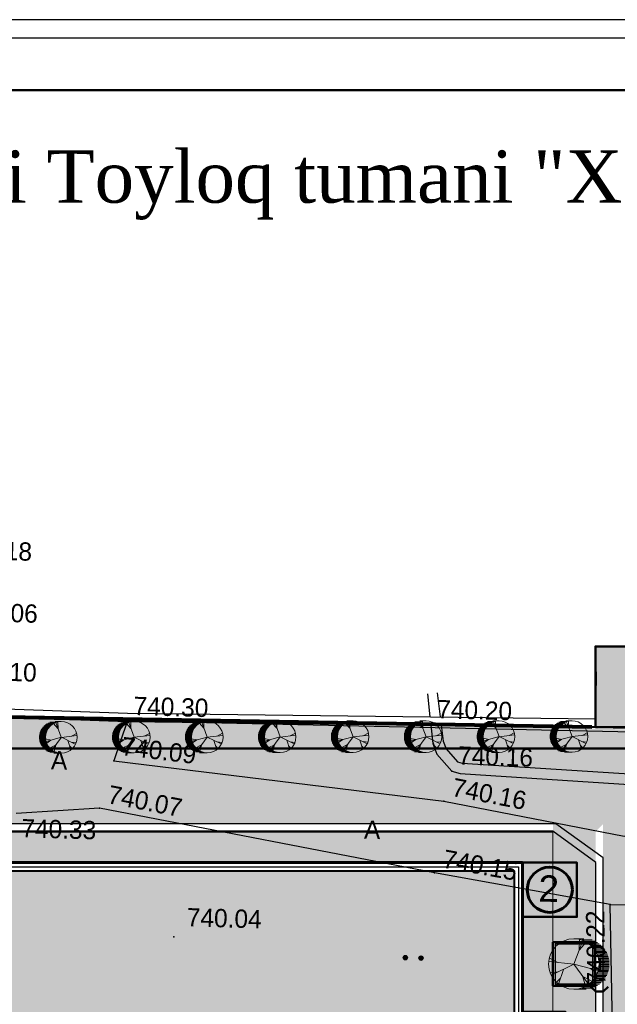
# Model space of a CAD drawing. Header units: millimetres. Extents: x -257011 to 237647566, y 2784933 to 6706507.
# Tile 364 of 451: x 9888314 to 9916896, y 5951580 to 5998658. Entities that reach past the tile are written whole.
import ezdxf

# ---------------------------------------------------------------- set-up
doc = ezdxf.new("R2010")
doc.units = ezdxf.units.MM
doc.header["$LTSCALE"] = 1000
doc.header["$PDMODE"] = 32
doc.header["$PDSIZE"] = 0.3
for name, pattern in [('ACAD_ISO02W100', [15, 12, -3]), ('Д_ТРОТ_ТРУБА', [3, 1.5, -1.5]), ('ДОРОГИ_СТРОЯЩ', [9, 8, -1]), ('Контура низ откосов  Штриховая 0.1-0.5 - - - - - - -', [0.6, 0.1, -0.5])]:
    doc.linetypes.add(name, pattern=pattern)
for name, color, linetype in [('(002) Рамка', 7, 'Continuous'), ('(004) Точки рельефа', 7, 'Continuous'), ('(007) Здания', 7, 'Continuous'), ('(013) Газ', 40, 'ИК_Газопровод -------г--------'), ('(025) Дорога', 7, 'Continuous'), ('(027) Гидрография', 7, 'Continuous'), ('(036) Растительность', 7, 'Continuous'), ('(040) Ограда', 7, 'Continuous'), ('TREE', 74, 'Continuous')]:
    doc.layers.add(name, color=color, linetype=linetype)
for name, color, linetype, lineweight in [('.', 7, 'Continuous', 15), ('expl', 234, 'Continuous', 13), ('Размеры', 251, 'Continuous', 18), ('Ф А С А Д', 250, 'Continuous', 15)]:
    doc.layers.add(name, color=color, linetype=linetype, lineweight=lineweight)
doc.styles.add('ATTR', font='romans.shx', dxfattribs={"width": 0.8, "height": 0.470416})
doc.styles.add('BM-431', font='txt')
doc.styles.add('D-431', font='txt', dxfattribs={"width": 2})
doc.styles.add('Roman', font='romans')
doc.styles.get("Standard").update_dxf_attribs({"font": 'ARIALN.TTF'})
doc.styles.add('WMF-Times New Roman0', font='times.ttf')
doc.linetypes.add('FENCELINE1', pattern='A,6.35,-2.54,[133,ltypeshp.shx,S=2.54,R=0,X=-2.54,Y=0],-2.54,25.4', length=36.83)
doc.linetypes.add('FENCELINE2', pattern='A,6.35,-2.54,[132,ltypeshp.shx,S=2.54,R=0,X=-2.54,Y=0],-2.54,25.4', length=36.83)
doc.linetypes.add('KANALIS_K', pattern='A,1,["<",Standard,S=1.8,R=0,X=-0.9,Y=-0.9],3,-1,["К",Standard,S=1.8,R=0,X=-0.9,Y=-0.9],-1,10', length=16)
doc.linetypes.add('ИК_Воздушка ------- --------', pattern='A,9,-0.6,["Z",Standard,S=1.2,R=70,X=0.6,Y=-0.65],-1', length=10.6)
doc.linetypes.add('ИК_Газопровод -------г--------', pattern='A,9,-0.6,["Г",Standard,S=1.2,R=0,X=0,Y=-0.6],-1.2', length=10.8)
doc.linetypes.add('ОГРАДА_БЕТ', pattern='A,4,["|",Standard,S=0.8,R=0,X=0,Y=-0.8],4', length=8)

# ---------------------------------------------------------------- blocks, each defined once
blk = doc.blocks.new('*X70')
at = {"color": 0}
for p, q in [((1.8, 2.04), (2.2, 2.04)), ((1.8, 2.03), (2.2, 2.03)), ((1.8, 2.02), (2.2, 2.02)), ((1.8, 2.01), (2.2, 2.01)), ((1.8, 2), (2.2, 2)), ((1.8, 1.99), (2.2, 1.99)), ((1.8, 1.98), (2.2, 1.98)), ((1.8, 1.97), (2.2, 1.97)), ((1.8, 1.96), (2.2, 1.96)), ((1.81, 2.07), (2.19, 2.07)), ((1.81, 2.06), (2.19, 2.06)), ((1.81, 2.05), (2.19, 2.05)), ((1.81, 1.95), (2.19, 1.95)), ((1.81, 1.94), (2.19, 1.94)), ((1.81, 1.93), (2.19, 1.93)), ((1.82, 2.09), (2.18, 2.09)), ((1.82, 2.08), (2.18, 2.08)), ((1.82, 1.92), (2.18, 1.92)), ((1.82, 1.91), (2.18, 1.91)), ((1.83, 2.11), (2.17, 2.11)), ((1.83, 2.1), (2.17, 2.1)), ((1.83, 1.9), (2.17, 1.9)), ((1.83, 1.89), (2.17, 1.89)), ((1.84, 2.12), (2.16, 2.12)), ((1.85, 2.13), (2.15, 2.13)), ((1.86, 2.14), (2.14, 2.14)), ((1.87, 2.15), (2.13, 2.15)), ((1.88, 2.16), (2.12, 2.16)), ((1.9, 2.17), (2.11, 2.17)), ((1.91, 2.18), (2.09, 2.18)), ((1.94, 2.19), (2.06, 2.19)), ((1.84, 1.88), (2.16, 1.88)), ((1.85, 1.87), (2.15, 1.87)), ((1.86, 1.86), (2.14, 1.86)), ((1.87, 1.85), (2.13, 1.85)), ((1.88, 1.84), (2.12, 1.84)), ((1.9, 1.83), (2.11, 1.83)), ((1.91, 1.82), (2.09, 1.82)), ((1.94, 1.81), (2.06, 1.81))]:
    blk.add_line(p, q, dxfattribs=at)
blk = doc.blocks.new('I04100')
blk.add_circle((0, 0), 0.2)
blk.add_blockref('*X70', (-2, -2))
blk = doc.blocks.new('kjvklglhl')
at = {"layer": '(004) Точки рельефа'}
for p in [(321.001, 535.784), (306.476, 535.529), (305.9, 533.631), (322.059, 533.593), (321.717, 532.149), (305.268, 531.339), (321.381, 528.706), (329.81, 527.423), (308.995, 525.296)]:
    blk.add_point(p, dxfattribs=at)
at = {"layer": '(007) Здания'}
for points in [[(333.359, 538.608), (333.4, 535.952), (328.895, 535.881), (328.853, 538.538)], [(300.697, 535.578), (306.476, 535.529), (328.895, 535.881)]]:
    blk.add_lwpolyline(points, dxfattribs=at)
at = {"layer": '(013) Газ', "linetype": 'ИК_Воздушка ------- --------', "ltscale": 0.5, "flags": 128}
blk.add_lwpolyline([(292.909, 529.889), (292.062, 534.008), (300.797, 535.523), (378.045, 536.01), (380.152, 536.01), (380.512, 520.117), (378.614, 520.082), (373.886, 519.972), (374, 516.282), (339.283, 515.209), (339.606, 502.365), (340.619, 488.79), (341.059, 475.484), (341.059, 475.484), (344.329, 475.58), (345.717, 447.337), (345.717, 447.337)], dxfattribs=at)
at = {"layer": '(025) Дорога', "linetype": 'Д_ТРОТ_ТРУБА', "flags": 128}
for points in [[(306.476, 535.529), (305.9, 533.631), (321.717, 532.149), (330.387, 530.721), (388.476, 532.88), (398.347, 532.707), (398.669, 520.315), (401.552, 520.184), (401.938, 500.043), (399.056, 499.965), (400.025, 466.742)], [(269.368, 515.247), (282.156, 517.109), (283.702, 507.914), (307.271, 511.692), (310.476, 513.628), (310.443, 515.538), (318.567, 515.917), (330.341, 516.212), (329.81, 527.423), (321.381, 528.706), (305.268, 531.339), (301.294, 530.976)]]:
    blk.add_lwpolyline(points, dxfattribs=at)
at = {"layer": '(025) Дорога', "linetype": 'Контура низ откосов  Штриховая 0.1-0.5 - - - - - - -'}
blk.add_lwpolyline([(329.81, 527.423), (332.964, 527.46)], dxfattribs=at)
at = {"layer": '(027) Гидрография', "color": 3, "flags": 128}
for points in [[(320.798, 537.244), (320.949, 536.156)], [(321.252, 537.32), (321.433, 536.164)], [(321.495, 535.765), (321.612, 535.015), (321.76, 534.652), (322.328, 534.039), (322.545, 533.981), (330.81, 533.688), (384.754, 534.504)]]:
    blk.add_lwpolyline(points, dxfattribs=at)
blk.add_lwpolyline([(321.004, 535.757), (321.125, 534.884), (321.332, 534.379), (322.059, 533.593), (322.471, 533.484), (330.804, 533.188), (384.754, 533.983, 0.985376), (384.754, 534.504)], format="xyb", dxfattribs=at)
at = {"layer": '(040) Ограда', "linetype": 'ОГРАДА_БЕТ', "ltscale": 0.5, "flags": 128}
blk.add_lwpolyline([(300.646, 535.974), (306.475, 535.929), (328.888, 536.281)], dxfattribs=at)
at = {"layer": '(036) Растительность', "linetype": 'Continuous', "xscale": 0.5, "yscale": 0.5, "zscale": 0.5}
for p in [(320.093, 524.617), (320.843, 524.617)]:
    blk.add_blockref('I04100', p, dxfattribs=at)
at = {"layer": '(004) Точки рельефа', "style": 'D-431'}
for s, p in [('740.18', (298.124, 543.076)), ('740.06', (298.481, 540.119)), ('740.10', (298.509, 537.305)), ('740.30', (306.764, 535.844)), ('740.20', (321.288, 536.099)), ('740.16', (322.347, 533.908)), ('740.33', (301.565, 529.848)), ('740.04', (309.595, 525.816))]:
    blk.add_text(s, height=0.875, dxfattribs=at).set_placement(p)
for s, rotation, p in [('740.09', 354.6483, (306.215, 533.918)), ('740.16', 350.6526, (322.051, 532.411)), ('740.07', 350.7175, (305.602, 531.604)), ('740.15', 351.3453, (321.712, 528.974)), ('740.22', 92.7129, (329.705, 523.569))]:
    blk.add_text(s, height=0.875, rotation=rotation, dxfattribs=at).set_placement(p)
at = {"layer": '(025) Дорога', "linetype": 'ДОРОГИ_СТРОЯЩ', "style": 'BM-431'}
for p in [(302.893, 533.142), (317.951, 530.241)]:
    blk.add_text('A', height=0.875, dxfattribs=at).set_placement(p)
blk = doc.blocks.new('ergrtshjs')
at = {"layer": '(040) Ограда', "linetype": 'KANALIS_K', "ltscale": 1000}
h = blk.add_hatch(color=256, dxfattribs=at)
h.set_gradient(color1=(255, 0, 0), color2=(255, 0, 0), tint=0.41, name='INVSPHERICAL')
h.paths.add_polyline_path([(4220109, -1174872), (4193509, -1174872), (4193509, -1159672), (4220109, -1159672)])
h = blk.add_hatch(color=256, dxfattribs=at)
h.set_gradient(color1=(255, 0, 0), color2=(255, 0, 0), tint=0.41, name='INVSPHERICAL')
h.paths.add_polyline_path([(4202859, -1175272), (4205134, -1175272), (4207359, -1175272), (4207359, -1176922), (4202859, -1176922)])
at = {"layer": '.', "lineweight": 0, "ltscale": 1000}
h = blk.add_hatch(dxfattribs=at)
h.set_pattern_fill('AR-SAND', color=252, scale=10)
h.set_pattern_definition([(37.5, (0, -27743), (-16.000313, 489.413237), [0, -386.08, 0, -431.8, 0, -412.75]), (7.5, (0, -27743), (449.52328, 716.8251), [0, -208.28, 0, -347.98, 0, -133.35]), (327.5, (-312.4, -27743), (790.99237, 1.437185), [0, -127, 0, -457.2, 0, -596.9]), (317.5, (-312.4, -27743), (763.55645, 222.92932), [0, -63.5, 0, -299.72, 0, -342.9])])
h.paths.add_polyline_path([(4221959, -1157822), (4191659, -1157822), (4191659, -1165772), (4193109, -1165772), (4193109, -1159272), (4220509, -1159272), (4220509, -1166372), (4221959, -1166372)])
h.paths.add_polyline_path([(4193109, -1173772), (4191659, -1173772), (4191659, -1176722), (4196959, -1176722), (4196959, -1175272), (4193109, -1175272)])
h.paths.add_polyline_path([(4221959, -1171476), (4221959, -1168172), (4220509, -1168172), (4220509, -1175272), (4207359, -1175272), (4207359, -1176722), (4221959, -1176722)])
at = {"ltscale": 100}
for p, q in [((4190959, -1166172), (4190959, -1162122, 0)), ((4191009, -1166172), (4191009, -1162122, 0)), ((4191109, -1161972, 0), (4192959, -1161972, 0)), ((4191109, -1162022, 0), (4192909, -1162022, 0)), ((4192909, -1166472), (4192909, -1162022)), ((4192959, -1166472), (4192959, -1161972)), ((4192009, -1163172, 0), (4191909, -1163172, 0)), ((4191909, -1163472), (4191909, -1163172)), ((4191959, -1166472), (4191959, -1163172)), ((4192009, -1166472), (4192009, -1163172)), ((4191009, -1163472), (4191909, -1163472)), ((4191009, -1163772), (4191809, -1163772)), ((4191909, -1163472), (4191609, -1164372)), ((4191909, -1163472), (4191959, -1163472)), ((4192009, -1163472), (4191959, -1163472)), ((4192909, -1163472), (4192009, -1163472)), ((4192909, -1163772), (4192009, -1163772)), ((4191009, -1164072), (4191709, -1164072)), ((4192909, -1164072), (4192009, -1164072)), ((4191009, -1164372), (4191609, -1164372)), ((4191009, -1164672), (4191509, -1164672)), ((4191509, -1164672), (4191471, -1164785)), ((4192909, -1164372), (4192009, -1164372)), ((4192909, -1164672), (4192009, -1164672)), ((4191423, -1164932), (4190987, -1166238)), ((4191009, -1164972), (4191409, -1164972)), ((4191471, -1164785), (4191082, -1164854)), ((4191082, -1164854), (4191786, -1164861)), ((4191786, -1164861), (4191423, -1164932)), ((4192909, -1164972), (4192009, -1164972)), ((4191009, -1165272), (4191309, -1165272)), ((4191009, -1165572), (4191209, -1165572)), ((4192909, -1165272), (4192009, -1165272)), ((4192909, -1165572), (4192009, -1165572)), ((4191009, -1165872), (4191109, -1165872)), ((4192909, -1165872), (4192009, -1165872)), ((4190959, -1166172), (4191009, -1166172)), ((4192009, -1166472), (4191959, -1166472)), ((4192909, -1166172), (4192009, -1166172)), ((4192909, -1166472), (4192959, -1166472)), ((4196959, -1176722), (4196959, -1175272)), ((4201459, -1176722), (4201459, -1175272)), ((4207359, -1178722), (4207359, -1175379)), ((4202859, -1176722), (4196959, -1176722))]:
    blk.add_line(p, q, dxfattribs=at)
at = {"color": 0}
for p, q in [((4193109, -1165772), (4191659, -1165772)), ((4193109, -1166072), (4191659, -1166072)), ((4191059, -1168172), (4191059, -1166372)), ((4193109, -1166372), (4191059, -1166372)), ((4191359, -1168172), (4191359, -1166372)), ((4193109, -1166372), (4191659, -1166372)), ((4191659, -1166372), (4191659, -1173772)), ((4191659, -1168172), (4191659, -1166372)), ((4220509, -1166372), (4222559, -1166372)), ((4221959, -1166372), (4221959, -1168172)), ((4222259, -1166372), (4222259, -1168172)), ((4222559, -1166372), (4222559, -1168172)), ((4193109, -1168172), (4191059, -1168172)), ((4193109, -1168172), (4191659, -1168172)), ((4220509, -1168172), (4222559, -1168172)), ((4193109, -1169272), (4191659, -1169272))]:
    blk.add_line(p, q, dxfattribs=at)
at = {"color": 204, "linetype": 'FENCELINE1', "lineweight": 30, "ltscale": 20}
for p, q in [((4191959, -1166452), (4190759, -1166452)), ((4220509, -1168092), (4222859, -1168092))]:
    blk.add_line(p, q, dxfattribs=at)
at = {"color": 204, "linetype": 'FENCELINE1', "lineweight": 30, "ltscale": 15}
for p, q in [((4202859, -1175442), (4196659, -1175442)), ((4202859, -1176642), (4196659, -1176642)), ((4202939, -1179022), (4202939, -1176922)), ((4207279, -1179022), (4207279, -1176922)), ((4205109, -1177922), (4205109, -1179022))]:
    blk.add_line(p, q, dxfattribs=at)
at = {"lineweight": 30, "ltscale": 100}
for p, q in [((4202859, -1178722), (4202859, -1175272)), ((4207359, -1178722), (4207359, -1176472)), ((4202859, -1178122), (4207359, -1178122)), ((4202859, -1178422), (4207359, -1178422)), ((4202859, -1178722), (4207359, -1178722))]:
    blk.add_line(p, q, dxfattribs=at)
at = {"lineweight": 0, "ltscale": 1000}
for points in [[(4191659, -1166372), (4191659, -1157822), (4221959, -1157822), (4221959, -1166372)], [(4202859, -1176722), (4191659, -1176722), (4191659, -1168172)], [(4221959, -1168172), (4221959, -1176722), (4207359, -1176722)]]:
    blk.add_lwpolyline(points, dxfattribs=at)
at = {"lineweight": 60, "ltscale": 1000}
blk.add_lwpolyline([(4193109, -1159272), (4220509, -1159272), (4220509, -1175272), (4193109, -1175272)], close=True, dxfattribs=at)
at = {"color": 1, "lineweight": 30, "ltscale": 1000}
blk.add_lwpolyline([(4193309, -1159472), (4220309, -1159472), (4220309, -1175072), (4193309, -1175072)], close=True, dxfattribs=at)
at = {"lineweight": 40, "ltscale": 1000}
blk.add_lwpolyline([(4193509, -1159672), (4220109, -1159672), (4220109, -1174872), (4193509, -1174872)], close=True, dxfattribs=at)
at = {"color": 204, "linetype": 'FENCELINE1', "lineweight": 30, "ltscale": 20}
for points in [[(4191739, -1165772), (4191739, -1174072)], [(4222859, -1166452), (4220509, -1166452)], [(4190759, -1168092), (4193109, -1168092)], [(4193109, -1168092), (4192939, -1168092), (4192939, -1174072)]]:
    blk.add_lwpolyline(points, dxfattribs=at)
at = {"color": 251, "linetype": 'ACAD_ISO02W100', "lineweight": 0, "ltscale": 50}
for points in [[(4191659, -1173772), (4192339, -1169272), (4193002, -1173772)], [(4196959, -1175379), (4201459, -1176050), (4196959, -1176722)]]:
    blk.add_lwpolyline(points, dxfattribs=at)
at = {"color": 0}
blk.add_lwpolyline([(4191659, -1173772), (4193109, -1173772)], dxfattribs=at)
at = {"lineweight": 50, "ltscale": 1000}
blk.add_lwpolyline([(4207359, -1176922), (4202859, -1176922), (4202859, -1175272), (4207359, -1175272)], close=True, dxfattribs=at)
at = {"layer": 'expl', "lineweight": 30}
for p, q in [((4191459, -1163472), (4191459, -1164372)), ((4192459, -1166172), (4192459, -1163472)), ((4191459, -1164372), (4191392, -1164129)), ((4191459, -1164372), (4191526, -1164129)), ((4191060, -1167322), (4191659, -1167322)), ((4191659, -1167322), (4191416, -1167255)), ((4191659, -1167322), (4191416, -1167389)), ((4221959, -1167222), (4222202, -1167155)), ((4222558, -1167222), (4221959, -1167222)), ((4221959, -1167222), (4222202, -1167289)), ((4203774, -1178122), (4203707, -1178365)), ((4203774, -1178722), (4203774, -1178122)), ((4203774, -1178122), (4203841, -1178365)), ((4206444, -1178122), (4206377, -1178365)), ((4206444, -1178722), (4206444, -1178122)), ((4206444, -1178122), (4206511, -1178365))]:
    blk.add_line(p, q, dxfattribs=at)
for centre in [(4192459, -1166222), (4191010, -1167322), (4222608, -1167222), (4203774, -1178772), (4206444, -1178772)]:
    blk.add_circle(centre, 50, dxfattribs=at)
blk.add_arc((4191959, -1163468, 0), 500, 359.5758, 180.4242, dxfattribs=at)
at = {"layer": 'Размеры', "lineweight": 60, "ltscale": 5, "elevation": 0}
blk.add_lwpolyline([(4191109, -1161972), (4191109, -1162122), (4190959, -1162122), (4190959, -1161972)], close=True, dxfattribs=at)
blk = doc.blocks.new('17')
at = {"layer": 'TREE', "color": 68, "lineweight": 20, "true_color": 0x306100}
for p, q in [((16375547, 10777897), (16376284, 10777897)), ((16375547, 10776055), (16376189, 10777778)), ((16375932, 10777072), (16375955, 10777838)), ((16375943, 10777072), (16376470, 10777658)), ((16376140, 10777805), (16376884, 10777805)), ((16376347, 10777713), (16377104, 10777713)), ((16376516, 10777620), (16377265, 10777620)), ((16376661, 10777528), (16377389, 10777528)), ((16376767, 10777436), (16377515, 10777436)), ((16376865, 10777344), (16377610, 10777344)), ((16376947, 10777252), (16377692, 10777252)), ((16377022, 10777160), (16377766, 10777160)), ((16377829, 10777068), (16377084, 10777068)), ((16377151, 10776976), (16377888, 10776976)), ((16377190, 10776884), (16377939, 10776884)), ((16377982, 10776792), (16377237, 10776792)), ((16378017, 10776699), (16377272, 10776699)), ((16375545, 10776036), (16373730, 10776246)), ((16374374, 10776171), (16373777, 10776487)), ((16375545, 10776051), (16373917, 10775240)), ((16375545, 10776051), (16377325, 10775571)), ((16375545, 10776051), (16376623, 10774580)), ((16377304, 10776607), (16378052, 10776607)), ((16378077, 10776515), (16377335, 10776515)), ((16377355, 10776423), (16378098, 10776423)), ((16378111, 10776331), (16377369, 10776331)), ((16377381, 10776239), (16378126, 10776239)), ((16378126, 10776147), (16377386, 10776147)), ((16378126, 10775963), (16377390, 10775963)), ((16377394, 10776055), (16378126, 10776055)), ((16374386, 10775481), (16373835, 10775406)), ((16374784, 10775661), (16374433, 10774595)), ((16376751, 10775721), (16377384, 10775856)), ((16376763, 10775721), (16377255, 10775376)), ((16377939, 10775226), (16377198, 10775226)), ((16377237, 10775318), (16377982, 10775318)), ((16378017, 10775410), (16377276, 10775410)), ((16377308, 10775502), (16378050, 10775502)), ((16378080, 10775594), (16377327, 10775594)), ((16377351, 10775686), (16378099, 10775686)), ((16378115, 10775778), (16377370, 10775778)), ((16377378, 10775870), (16378127, 10775870)), ((16374561, 10775000), (16374292, 10774730)), ((16376201, 10775120), (16376400, 10774445)), ((16376213, 10775135), (16376868, 10774805)), ((16377265, 10774489), (16376512, 10774489)), ((16376652, 10774581), (16377414, 10774581)), ((16377515, 10774673), (16376763, 10774673)), ((16376861, 10774765), (16377610, 10774765)), ((16377696, 10774857), (16376947, 10774857)), ((16377022, 10774949), (16377766, 10774949)), ((16377829, 10775042), (16377088, 10775042)), ((16377147, 10775134), (16377884, 10775134)), ((16375547, 10774213), (16376438, 10774213)), ((16376888, 10774305), (16376124, 10774305)), ((16376376, 10774397), (16377108, 10774397))]:
    blk.add_line(p, q, dxfattribs=at)
blk.add_circle((16375547, 10776055), 1842, dxfattribs=at)
at = {"layer": 'TREE', "color": 68, "lineweight": 20, "true_color": 0x306100, "style": 'ATTR', "width": 0.8, "flags": 9}
blk.add_attdef('ESTCODE', (16375545, 10776051), '', height=21.5, dxfattribs=at)

msp = doc.modelspace()

# ---------------------------------------------------------------- hatches: boundary and pattern name
at = {"layer": '(040) Ограда', "linetype": 'KANALIS_K', "ltscale": 1000}
h = msp.add_hatch(color=256, dxfattribs=at)
h.set_gradient(color1=(255, 0, 0), color2=(255, 0, 0), tint=0.41, name='INVSPHERICAL')
h.paths.add_polyline_path([(9912367.73, 5958356.446), (9912367.73, 5955756.446), (9914967.73, 5955756.446), (9914967.73, 5958356.446)])
at = {"linetype": 'KANALIS_K', "ltscale": 1000}
h = msp.add_hatch(dxfattribs=at)
h.set_pattern_fill('JIS_STN_1E', color=252, scale=550, angle=266, style=0)
h.set_pattern_definition([(311, (-369784.8, 240946.7), (415.09027, 360.832466), []), (311, (-369811.85, 240559.9), (415.09027, 360.832466), [550, -275])])
h.paths.add_polyline_path([(10000392.159, 5899603.046), (10010732.903, 5899603.046), (10010732.903, 5905736.111), (10000392.159, 5905736.111)])
h.paths.add_polyline_path([(9996859.638, 5916507.278), (10005672.549, 5916507.278), (10005672.549, 5909883.298), (9996859.638, 5909883.298)])
h.paths.add_polyline_path([(9996907.753, 5916507.278), (10004451.524, 5916507.278), (10004451.524, 5928114.38), (9996907.753, 5928114.38)])
h.paths.add_polyline_path([(9997336.543, 5937204.054), (10002291.81, 5937204.054), (10002291.81, 5942771.042), (9997336.543, 5942771.042)])
h.paths.add_polyline_path([(9969514.651, 5963700.379), (9984519.067, 5962947.839), (9984780.895, 5968736.776), (9969787.265, 5969413.132)])
h.paths.add_polyline_path([(9915849.55, 5964835.248), (9920382.93, 5964835.248), (9920382.93, 5968689.571), (9915849.55, 5968689.571)])
at = {"ltscale": 1000}
h = msp.add_hatch(dxfattribs=at)
h.set_pattern_fill('AR-SAND', color=252, scale=15, angle=266, style=0)
h.set_pattern_definition([(303.5, (-200030.46, 693810), (734.005765, -27.267607), [0, -579.12, 0, -647.7, 0, -619.125]), (273.5, (-200030.5, 693810), (1025.58269, -747.64719), [0, -312.42, 0, -521.97, 0, -200.025]), (233.5, (-199997.8, 694277.5), (-80.614732, -1183.74871), [0, -190.5, 0, -685.8, 0, -895.35]), (223.5, (-199997.8, 694277.5), (253.68491, -1165.87085), [0, -95.25, 0, -449.58, 0, -514.35])])
edge = h.paths.add_edge_path()
edge.add_line((9877517.73, 5949454.613), (9877517.73, 5943411.652))
edge.add_line((9877517.73, 5943411.652), (9869730.99, 5943411.652))
edge.add_line((9869730.99, 5943411.652), (9869458.67, 5945876.941))
edge.add_line((9869458.67, 5945876.941), (9866675.598, 5945569.518))
edge.add_line((9866675.598, 5945569.518), (9867410.877, 5938913.104))
edge.add_line((9867410.877, 5938913.104), (9870193.949, 5939220.527))
edge.add_line((9870193.949, 5939220.527), (9869885.637, 5942011.652))
edge.add_line((9869885.637, 5942011.652), (9877517.73, 5942011.652))
edge.add_line((9877517.73, 5942011.652), (9877517.73, 5932406.446))
edge.add_line((9877517.73, 5932406.446), (9921217.73, 5932406.446))
edge.add_line((9921217.73, 5932406.446), (9921217.73, 5963806.446))
edge.add_line((9921217.73, 5963806.446), (9877517.73, 5963806.446))
edge.add_line((9877517.73, 5963806.446), (9877517.73, 5957166.861))
edge.add_arc((9875563.067, 5957397.632), 1968.239, 270.014971, 353.2667331, ccw=False)
edge.add_line((9875563.581, 5955429.393), (9850567.592, 5955429.904))
edge.add_line((9850567.592, 5955429.904), (9846206.564, 5954062.981))
edge.add_line((9846206.564, 5954062.981), (9846588.756, 5951429.904))
edge.add_line((9846588.756, 5951429.904), (9875495.332, 5951429.904))
edge.add_arc((9875459.678, 5949370.44), 2059.773, 2.3420609, 89.0081847, ccw=False)
h.paths.add_polyline_path([(9881117.73, 5936006.446), (9916217.73, 5936006.446), (9916217.73, 5948256.446), (9916217.73, 5960206.446), (9915867.73, 5959856.446), (9915867.73, 5948056.444), (9914517.73, 5948056.444), (9914517.73, 5945056.444), (9913817.73, 5945056.446), (9913817.73, 5949456.446), (9914417.73, 5949456.446), (9914417.73, 5951256.452), (9913817.73, 5951256.452), (9913817.73, 5955756.446), (9914967.73, 5955756.446), (9914967.73, 5958356.446), (9913817.73, 5958356.446), (9913817.73, 5960206.446), (9881117.73, 5960206.446)], flags=16)
at = {"lineweight": 50}
h = msp.add_hatch(color=1, dxfattribs=at)
h.set_gradient(color1=(255, 255, 255), one_color=1, tint=1)
h.paths.add_polyline_path([(9914748.403, 5957056.446, 1), (9912587.057, 5957056.446, 1)])
at = {"layer": 'Ф А С А Д', "linetype": 'KANALIS_K', "ltscale": 1000}
h = msp.add_hatch(dxfattribs=at)
h.set_pattern_fill('CROSS', color=92, scale=40, angle=95)
h.set_pattern_definition([(95, (-369784.8, 240946.69), (-275.171012, 230.8958947), [127, -381]), (185, (-369727.08, 241015.48), (-230.8958947, -275.171012), [127, -381])])
h.paths.add_polyline_path([(9921217.73, 5953605.412), (9950236.643, 5954125.299), (9950236.643, 5945642.402), (9921217.73, 5945642.402)], flags=17)
h.paths.add_polyline_path([(9921217.73, 5929508.025), (9965075.905, 5929508.025), (9965075.905, 5918602.035), (9921217.73, 5918602.035)], flags=17)
h.paths.add_polyline_path([(9921217.73, 5931355.965), (9924954.845, 5931355.965), (9924954.845, 5934767.375), (9923086.705, 5934767.375), (9923086.705, 5938294.298), (9924954.845, 5938294.298), (9924954.845, 5943794.342), (9921217.73, 5943794.342)], flags=17)
h.paths.add_polyline_path([(9921217.73, 5904720.084), (9924954.845, 5904720.084), (9924954.845, 5909523.015), (9923974.518, 5909523.015), (9923974.518, 5913049.938), (9924954.845, 5913049.938), (9924954.845, 5916769.622), (9921217.73, 5916769.622)], flags=17)
edge = h.paths.add_edge_path()
edge.add_line((9923438.322, 5890822.617), (9959401.212, 5891598.875))
edge.add_line((9959401.212, 5891598.875), (9959401.212, 5902995.951))
edge.add_line((9959401.212, 5902995.951), (9921217.73, 5902995.951))
edge.add_line((9921217.73, 5902995.951), (9921217.73, 5892854.285))
edge.add_arc((9923315.489, 5892917.738), 2098.718, 181.732534, 273.3553239)
h.paths.add_polyline_path([(9975551.656, 5892794.876), (9978170.039, 5892794.876), (9978170.039, 5930145.122), (9975551.656, 5930145.122)])
edge = h.paths.add_edge_path()
edge.add_line((9985014.249, 5893716.794), (9985014.249, 5926980.874))
edge.add_line((9985014.249, 5926980.874), (9987900.96, 5926980.874))
edge.add_line((9987900.96, 5926980.874), (9987900.96, 5947189.27))
edge.add_line((9987900.96, 5947189.27), (9985126.142, 5947189.27))
edge.add_line((9985126.142, 5947189.27), (9985126.142, 5959737.899))
edge.add_line((9985126.142, 5959737.899), (9921217.73, 5960392.167))
edge.add_line((9921217.73, 5960392.167), (9921217.73, 5963806.446))
edge.add_line((9921217.73, 5963806.446), (9877517.73, 5963806.446))
edge.add_line((9877517.73, 5963806.446), (9877517.73, 5957166.861))
edge.add_arc((9875563.067, 5957397.632), 1968.239, 270, 353.2667331, ccw=False)
edge.add_line((9875563.067, 5955429.393), (9850567.592, 5955429.904))
edge.add_line((9850567.592, 5955429.904), (9880944.707, 5964914.801))
edge.add_line((9880944.707, 5964914.801), (9887642.431, 5965307.662))
edge.add_line((9887642.431, 5965307.662), (9969514.651, 5963700.379))
edge.add_line((9969514.651, 5963700.379), (9985126.142, 5962917.392))
edge.add_line((9985126.142, 5962917.392), (9997469.476, 5962057.538))
edge.add_line((9997469.476, 5962057.538), (9996574.64, 5895220.181))
edge.add_line((9996574.64, 5895220.181), (9994990.386, 5893966.702))
edge.add_line((9994990.386, 5893966.702), (9985014.249, 5893716.794))
h.paths.add_polyline_path([(9975167.226, 5943912.88), (9978220.398, 5943912.88), (9978220.398, 5956280.912), (9975167.226, 5956280.912)], flags=17)
h = msp.add_hatch(dxfattribs=at)
h.set_pattern_fill('CROSS', color=92, scale=40, angle=95)
h.set_pattern_definition([(95, (-369784.8, 267055.35), (-275.171012, 230.8958947), [127, -381]), (185, (-369727.08, 267124.15), (-230.8958947, -275.171012), [127, -381])])
h.paths.add_polyline_path([(9883517.73, 5959806.446), (9883517.73, 5952456.446), (9881517.73, 5952456.446), (9881517.73, 5959806.446)])
h.paths.add_polyline_path([(9913817.73, 5954556.446), (9913817.73, 5952456.446), (9915817.73, 5952456.446), (9915817.73, 5954556.446)])

# ---------------------------------------------------------------- linework, layer by layer
at = {"layer": '(002) Рамка', "color": 0, "lineweight": 60, "ltscale": 1000}
msp.add_circle((9913667.73, 5957056.446), 1080.673, dxfattribs=at)
at = {"color": 5}
msp.add_lwpolyline([(9821687.281, 5789542.175), (10116156.977, 5789542.175), (10116156.977, 5997774.318), (9821687.281, 5997774.318)], close=True, dxfattribs=at)
at = {"lineweight": 50, "ltscale": 1000}
for points in [[(9915849.55, 5964835.248), (9920382.93, 5964835.248), (9920382.93, 5968689.571), (9915849.55, 5968689.571)], [(9912367.73, 5958356.446), (9912367.73, 5942356.446), (9884967.73, 5942356.446), (9884967.73, 5958356.446)], [(9912367.73, 5958356.446), (9914967.73, 5958356.446), (9914967.73, 5955756.446), (9912367.73, 5955756.446)], [(9913817.73, 5954556.446), (9913817.73, 5952456.446), (9915817.73, 5952456.446), (9915817.73, 5954556.446)]]:
    msp.add_lwpolyline(points, close=True, dxfattribs=at)
at = {"color": 1, "ltscale": 0.1, "const_width": 100}
msp.add_lwpolyline([(9997853.142, 5962139.191), (9969514.651, 5963700.379), (9920329.28, 5964740.514), (9915849.55, 5964835.248), (9887642.431, 5965307.662), (9880944.707, 5964914.801), (9845992.067, 5954001.25), (9863322.13, 5837924.519), (9894469.88, 5837178.658), (9922037.137, 5834938.299), (9922979.654, 5858358.406), (9947906.181, 5858125.916), (9955574.739, 5856529.211), (9956373.525, 5866109.48), (9964576.75, 5865565.741), (9964606.898, 5866020.576), (9972502.999, 5865414.22), (9972449.45, 5864716.897), (9994220.759, 5863160.628), (9996598.136, 5889360.367), (9996855.138, 5894677.407), (9996771.747, 5909942.53), (9997853.142, 5962139.191)], dxfattribs=at)
at = {"color": 5, "linetype": 'FENCELINE2', "lineweight": 80, "ltscale": 0.1}
msp.add_lwpolyline([(9915674.502, 5964838.179), (9887642.431, 5965307.662), (9880944.707, 5964914.801), (9850567.592, 5955429.904)], dxfattribs=at)
at = {"lineweight": 50, "ltscale": 1000}
msp.add_lwpolyline([(9877517.73, 5932406.446), (9921217.73, 5932406.446), (9921217.73, 5963806.446), (9877517.73, 5963806.446), (9877517.73, 5957166.861, -0.386730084), (9875518.234, 5955429.904), (9850567.592, 5955429.904), (9846206.564, 5954062.981), (9846588.756, 5951429.904), (9875495.332, 5951429.904, -0.397271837), (9877517.73, 5949454.613)], format="xyb", close=True, dxfattribs=at)
at = {"color": 150}
for points in [[(9916217.73, 5958590.846), (9913948.401, 5960206.446), (9881117.73, 5960206.446), (9881117.73, 5936006.446), (9916217.73, 5936006.446)], [(9915867.73, 5958356.446), (9913818.215, 5959856.446), (9881467.73, 5959856.446), (9881467.73, 5936356.446), (9915867.73, 5936356.446)]]:
    msp.add_lwpolyline(points, close=True, dxfattribs=at)
at = {"color": 92, "lineweight": 30, "ltscale": 1000}
msp.add_lwpolyline([(9913917.73, 5954456.446), (9913917.73, 5952556.446), (9915717.73, 5952556.446), (9915717.73, 5954456.446)], close=True, dxfattribs=at)
at = {"lineweight": 50, "ltscale": 1000}
msp.add_lwpolyline([(9915635.15, 5952417.019), (9915867.73, 5952185.938), (9916217.73, 5952185.938), (9916456.681, 5952417.019)], dxfattribs=at)
at = {"layer": 'Defpoints', "color": 4}
msp.add_lwpolyline([(9821687.281, 5998658.246), (9821687.281, 5788658.246), (9970187.281, 5788658.246), (9970187.281, 5998658.246)], close=True, dxfattribs=at)
at = {"layer": 'Ф А С А Д', "color": 5, "lineweight": 50}
msp.add_lwpolyline([(9831603.097, 5792021.129), (10113678.023, 5792021.129), (10113678.023, 5995295.364), (9831603.097, 5995295.364)], close=True, dxfattribs=at)

# ---------------------------------------------------------------- block references
at = {"lineweight": 5, "xscale": 999.9999999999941, "yscale": 999.9999999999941, "zscale": 999.9999999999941, "rotation": 358.3893224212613}
msp.add_blockref('kjvklglhl', (9572044.948, 5438402.386), dxfattribs=at)
at = {"color": 150, "lineweight": 100}
for p, xscale, yscale, zscale in [((16595598.989, 1551877.868), -0.4094698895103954, 0.4094698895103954, 0.4094698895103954), ((16599088.132, 1551884.277), -0.4094698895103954, 0.4094698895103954, 0.4094698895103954), ((16602577.275, 1551890.685), -0.4094698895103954, 0.4094698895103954, 0.4094698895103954), ((16606066.418, 1551897.093), -0.4094698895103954, 0.4094698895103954, 0.4094698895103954), ((16609555.561, 1551903.501), -0.4094698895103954, 0.4094698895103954, 0.4094698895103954), ((16613045.546, 1551902.342), -0.4094698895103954, 0.4094698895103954, 0.4094698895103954), ((16616534.689, 1551908.75), -0.4094698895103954, 0.4094698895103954, 0.4094698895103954), ((16620023.833, 1551915.158), -0.4094698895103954, 0.4094698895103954, 0.4094698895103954), ((-843738.344, -1126244.073), 0.6569891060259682, 0.6569891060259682, 0.6569891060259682)]:
    msp.add_blockref('17', p, dxfattribs=dict(at, xscale=xscale, yscale=yscale, zscale=zscale))
at = {"lineweight": 50}
msp.add_blockref('ergrtshjs', (5691858.502, 7117628.332), dxfattribs=at)

# ---------------------------------------------------------------- texts
at = {"insert": (9853891.503, 5990746.777), "char_height": 2500, "width": 224024.15487, "attachment_point": 4, "style": 'WMF-Times New Roman0'}
msp.add_mtext('\\pi5289.225;Samarqand viloyati Toyloq tumani "Хоnсhоrbоg\'" МFY dagi 11-son maktabni rekonstruksiya qilish. (360 o\'quvchi o\'rinli qo\'shimcha bino qurish).', dxfattribs=at)
at = {"color": 250, "insert": (9914108.662, 5957102.339, 0), "char_height": 1262.44635, "width": 131871.55198, "attachment_point": 6, "rotation": 358.7931912, "style": 'Roman'}
msp.add_mtext('\\pt54285.19293;{\\fArial|b0|i0|c0|p34;2}', dxfattribs=at)

doc.saveas('drawing.dxf')
